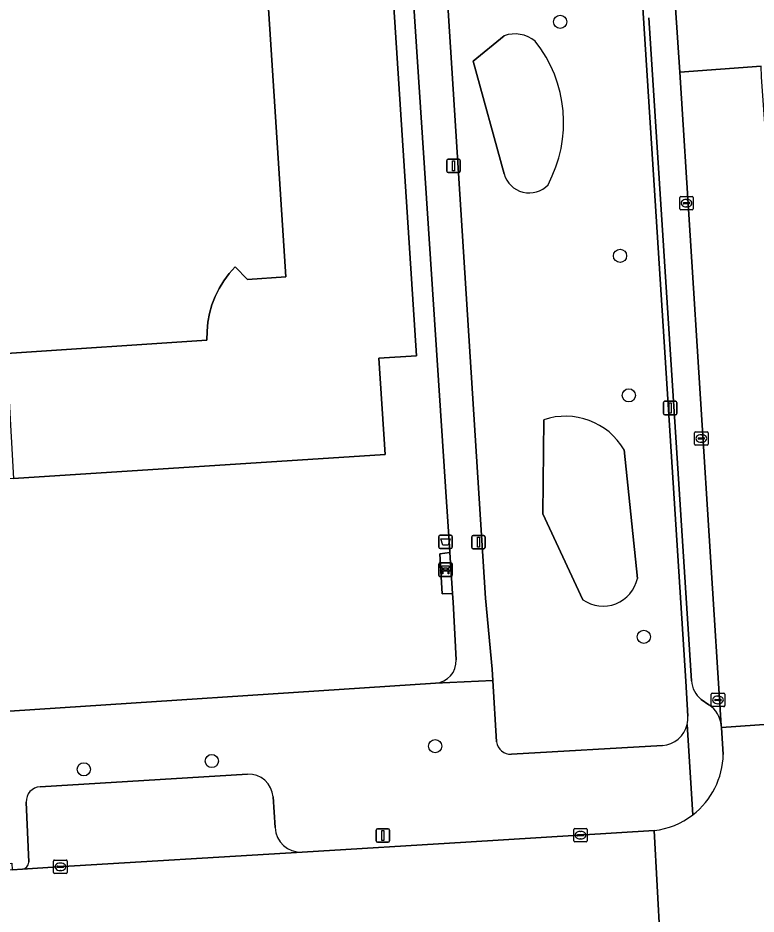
# Model space of a CAD drawing. Extents: x 159680 to 160786, y 387323 to 388340.
# Drawn here: x 160440 to 160494.7, y 387772 to 387838.4 of the extents above; entities that cross this region are included whole.
import ezdxf

# ---------------------------------------------------------------- set-up
doc = ezdxf.new("R2010")
doc.units = 0
for name, color, linetype in [('IMGEO_Afvalbak', 7, 'Continuous'), ('IMGEO_Bank', 7, 'Continuous'), ('IMGEO_Boom', 7, 'Continuous'), ('IMGEO_Erf', 7, 'Continuous'), ('IMGEO_Groenvoorziening', 7, 'Continuous'), ('IMGEO_Kolk', 7, 'Continuous'), ('IMGEO_Lichtmast', 7, 'Continuous'), ('IMGEO_Pand', 7, 'Continuous'), ('IMGEO_Parkeervlak_open', 7, 'Continuous'), ('IMGEO_Rijbaan_lokaal_gesloten', 7, 'Continuous'), ('IMGEO_Rijbaan_lokaal_open', 7, 'Continuous'), ('IMGEO_Voetpad_open', 7, 'Continuous')]:
    doc.layers.add(name, color=color, linetype=linetype)

msp = doc.modelspace()

# ---------------------------------------------------------------- linework, layer by layer
at = {"layer": 'IMGEO_Afvalbak'}
for p, q in [((160471.301, 387800.101), (160472.091, 387800.101)), ((160472.091, 387800.101), (160471.301, 387800.101)), ((160471.201, 387799.201), (160471.201, 387800.001)), ((160471.201, 387800.001), (160471.201, 387799.201)), ((160472.191, 387800.001), (160472.191, 387799.201)), ((160472.191, 387799.201), (160472.191, 387800.001)), ((160472.091, 387799.101), (160471.301, 387799.101)), ((160471.301, 387799.101), (160472.091, 387799.101))]:
    msp.add_line(p, q, dxfattribs=at)
msp.add_lwpolyline([(160471.344, 387799.815), (160472.048, 387799.815), (160471.899, 387799.345), (160471.493, 387799.345), (160471.344, 387799.815)], dxfattribs=at)
for centre, start, end in [((160471.301, 387800.001), 90, 180), ((160471.301, 387800.001), 90, 180), ((160472.091, 387800.001), 0, 90), ((160472.091, 387800.001), 360, 90), ((160471.301, 387799.201), 180, 270), ((160471.301, 387799.201), 180, 270), ((160472.091, 387799.201), 270, 0), ((160472.091, 387799.201), 270, 0)]:
    msp.add_arc(centre, 0.1, start, end, dxfattribs=at)
at = {"layer": 'IMGEO_Bank'}
for p, q in [((160471.269, 387798.035), (160472.11, 387798.035)), ((160472.11, 387798.035), (160471.269, 387798.035)), ((160471.194, 387797.11), (160471.194, 387797.951)), ((160471.194, 387797.951), (160471.194, 387797.11)), ((160471.891, 387797.433), (160471.498, 387797.433)), ((160471.503, 387797.541), (160471.503, 387797.647)), ((160471.547, 387797.647), (160471.547, 387797.541)), ((160471.835, 387797.653), (160471.553, 387797.653)), ((160471.553, 387797.535), (160471.835, 387797.535)), ((160471.841, 387797.541), (160471.841, 387797.647)), ((160471.885, 387797.647), (160471.885, 387797.541)), ((160472.194, 387797.96), (160472.194, 387797.119)), ((160472.194, 387797.119), (160472.194, 387797.96)), ((160472.119, 387797.035), (160471.278, 387797.035)), ((160471.278, 387797.035), (160472.119, 387797.035))]:
    msp.add_line(p, q, dxfattribs=at)
for points in [[(160471.441, 387797.433), (160471.299, 387797.433), (160471.411, 387797.535), (160471.497, 387797.535)], [(160471.497, 387797.653), (160471.411, 387797.653), (160471.411, 387797.814), (160471.974, 387797.814), (160471.974, 387797.653), (160471.891, 387797.653)], [(160471.491, 387797.426), (160471.491, 387797.219), (160471.448, 387797.219), (160471.448, 387797.426)], [(160471.891, 387797.535), (160471.974, 387797.535), (160472.086, 387797.433), (160471.947, 387797.433)], [(160471.941, 387797.426), (160471.941, 387797.219), (160471.897, 387797.219), (160471.897, 387797.426)]]:
    msp.add_lwpolyline(points, dxfattribs=at)
for centre, radius, start, end in [((160471.272, 387797.957), 0.0779, 92.4484, 184.28452), ((160471.272, 387797.957), 0.0779, 92.4484, 184.28452), ((160472.116, 387797.957), 0.0779, 2.4484, 94.28452), ((160472.116, 387797.957), 0.0779, 2.4484, 94.28452), ((160471.441, 387797.426), 0.00671, 2.89567, 87.10433), ((160471.498, 387797.426), 0.00671, 92.89567, 177.10433), ((160471.496, 387797.646), 0.00671, 2.89567, 87.10433), ((160471.496, 387797.542), 0.00671, 272.89567, 357.10433), ((160471.553, 387797.646), 0.00671, 92.89567, 177.10433), ((160471.553, 387797.542), 0.00671, 182.89567, 267.10433), ((160471.835, 387797.646), 0.00671, 2.89567, 87.10433), ((160471.835, 387797.542), 0.00671, 272.89567, 357.10433), ((160471.892, 387797.646), 0.00671, 92.89567, 177.10433), ((160471.892, 387797.542), 0.00671, 182.89567, 267.10433), ((160471.89, 387797.426), 0.00671, 2.89567, 87.10433), ((160471.947, 387797.426), 0.00671, 92.89567, 177.10433), ((160471.272, 387797.113), 0.0779, 182.4484, 274.28452), ((160471.272, 387797.113), 0.0779, 182.4484, 274.28452), ((160472.116, 387797.113), 0.0779, 272.4484, 4.28452), ((160472.116, 387797.113), 0.0779, 272.4484, 4.28452)]:
    msp.add_arc(centre, radius, start, end, dxfattribs=at)
at = {"layer": 'IMGEO_Boom'}
for centre in [(160480.202, 387838.164), (160484.644, 387820.811), (160485.299, 387810.461), (160486.407, 387792.555), (160470.924, 387784.455), (160454.348, 387783.346), (160444.854, 387782.736)]:
    msp.add_circle(centre, 0.489, dxfattribs=at)
at = {"layer": 'IMGEO_Erf'}
for points in [[(160458.664, 387837.604), (160458.368, 387842.166), (160455.452, 387841.977), (160455.11, 387847.246), (160456.075, 387847.309), (160467.287, 387848.036), (160469.533, 387813.401), (160466.75, 387813.22), (160467.213, 387806.078), (160439.626, 387804.289), (160436.698, 387804.1), (160437.808, 387786.944), (160470.954, 387789.126)], [(160472.476, 387790.848), (160472.256, 387795.129), (160472.224, 387795.783), (160471.445, 387795.745), (160471.279, 387798.722), (160472.021, 387798.801), (160471.963, 387799.654), (160471.746, 387802.943), (160471.548, 387805.946), (160469.173, 387841.97)], [(160439.106, 387813.568), (160453.994, 387814.563), (160453.997, 387815.227), (160454.06, 387815.887), (160454.183, 387816.539), (160454.365, 387817.178), (160454.604, 387817.797), (160454.898, 387818.392), (160455.245, 387818.958), (160455.642, 387819.49), (160456.085, 387819.983), (160457.011, 387819.061), (160459.855, 387819.245), (160458.664, 387837.604)]]:
    msp.add_lwpolyline(points, dxfattribs=at)
msp.add_arc((160470.847, 387790.754), 1.632, 273.75754, 3.29836, dxfattribs=at)
at = {"layer": 'IMGEO_Groenvoorziening'}
for points in [[(160486.396, 387838.424), (160486.082, 387843.09), (160471.696, 387842.13), (160474.66, 387795.422), (160475.146, 387790.156), (160475.199, 387789.317), (160475.488, 387784.77)], [(160489.681, 387786.673), (160489.517, 387789.266), (160486.396, 387838.424)], [(160476.035, 387837.129), (160473.739, 387835.244), (160476.049, 387826.888)], [(160476.049, 387826.888), (160473.739, 387835.244), (160476.035, 387837.129)], [(160478.981, 387808.652), (160478.917, 387801.668), (160481.892, 387795.313)], [(160481.892, 387795.313), (160478.917, 387801.668), (160478.981, 387808.652)], [(160485.94, 387796.892), (160484.955, 387806.422)], [(160484.955, 387806.422), (160485.94, 387796.892)], [(160476.581, 387783.857), (160487.792, 387784.512)]]:
    msp.add_lwpolyline(points, dxfattribs=at)
for centre, radius, start, end in [((160476.831, 387834.849), 2.415, 51.24026, 109.23982), ((160476.831, 387834.849), 2.415, 51.24026, 109.23982), ((160470.759, 387830.681), 9.702, 331.69547, 38.58377), ((160470.759, 387830.681), 9.702, 331.69547, 38.58377), ((160477.901, 387827.394), 1.92, 195.28315, 316.84344), ((160477.901, 387827.394), 1.92, 195.28315, 316.84344), ((160480.595, 387803.859), 5.058, 30.45002, 108.61036), ((160480.595, 387803.859), 5.058, 30.45002, 108.61036), ((160483.393, 387797.442), 2.605, 234.81371, 347.80473), ((160483.393, 387797.442), 2.605, 234.81371, 347.80473), ((160487.676, 387786.52), 2.011, 273.30643, 346.93175), ((160487.662, 387786.52), 2.025, 347.01276, 4.33397), ((160476.523, 387784.898), 1.042, 187.04239, 273.21254)]:
    msp.add_arc(centre, radius, start, end, dxfattribs=at)
at = {"layer": 'IMGEO_Kolk'}
for p, q in [((160489.079, 387824.29), (160489.079, 387825.142)), ((160489.154, 387825.216), (160490.006, 387825.216)), ((160489.338, 387824.71), (160489.338, 387824.722)), ((160489.776, 387824.673), (160489.378, 387824.673)), ((160489.381, 387824.759), (160489.779, 387824.759)), ((160489.567, 387824.996), (160489.592, 387824.996)), ((160489.822, 387824.722), (160489.822, 387824.71)), ((160490.08, 387825.142), (160490.08, 387824.29)), ((160490.006, 387824.216), (160489.154, 387824.216)), ((160489.59, 387824.436), (160489.565, 387824.436)), ((160490.175, 387806.838), (160490.175, 387807.69)), ((160490.25, 387807.764), (160491.102, 387807.764)), ((160490.663, 387807.544), (160490.688, 387807.544)), ((160491.176, 387807.69), (160491.176, 387806.838)), ((160491.102, 387806.764), (160490.25, 387806.764)), ((160490.434, 387807.258), (160490.434, 387807.27)), ((160490.872, 387807.221), (160490.474, 387807.221)), ((160490.477, 387807.307), (160490.875, 387807.307)), ((160490.686, 387806.984), (160490.661, 387806.984)), ((160490.918, 387807.27), (160490.918, 387807.258)), ((160491.412, 387787.454), (160491.412, 387788.306)), ((160491.487, 387788.38), (160492.339, 387788.38)), ((160491.9, 387788.16), (160491.925, 387788.16)), ((160492.413, 387788.306), (160492.413, 387787.454)), ((160491.671, 387787.874), (160491.671, 387787.886)), ((160492.109, 387787.837), (160491.711, 387787.837)), ((160491.714, 387787.923), (160492.112, 387787.923)), ((160491.923, 387787.6), (160491.898, 387787.6)), ((160492.155, 387787.886), (160492.155, 387787.874)), ((160492.339, 387787.38), (160491.487, 387787.38)), ((160481.211, 387777.424), (160481.211, 387778.276)), ((160481.286, 387778.35), (160482.138, 387778.35)), ((160481.699, 387778.13), (160481.724, 387778.13)), ((160482.212, 387778.276), (160482.212, 387777.424)), ((160481.47, 387777.844), (160481.47, 387777.856)), ((160481.908, 387777.807), (160481.51, 387777.807)), ((160481.513, 387777.893), (160481.911, 387777.893)), ((160481.722, 387777.57), (160481.697, 387777.57)), ((160481.954, 387777.856), (160481.954, 387777.844)), ((160482.138, 387777.35), (160481.286, 387777.35)), ((160442.613, 387775.082), (160442.613, 387775.934)), ((160442.688, 387776.008), (160443.54, 387776.008)), ((160442.872, 387775.502), (160442.872, 387775.514)), ((160443.31, 387775.465), (160442.912, 387775.465)), ((160442.915, 387775.551), (160443.313, 387775.551)), ((160443.101, 387775.788), (160443.126, 387775.788)), ((160443.356, 387775.514), (160443.356, 387775.502)), ((160443.614, 387775.934), (160443.614, 387775.082)), ((160443.54, 387775.008), (160442.688, 387775.008)), ((160443.124, 387775.228), (160443.099, 387775.228))]:
    msp.add_line(p, q, dxfattribs=at)
for points in [[(160489.079, 387824.29), (160489.079, 387825.142)], [(160489.154, 387825.216), (160490.006, 387825.216)], [(160490.08, 387825.142), (160490.08, 387824.29)], [(160490.006, 387824.216), (160489.154, 387824.216)], [(160490.175, 387806.838), (160490.175, 387807.69)], [(160490.25, 387807.764), (160491.102, 387807.764)], [(160491.176, 387807.69), (160491.176, 387806.838)], [(160491.102, 387806.764), (160490.25, 387806.764)], [(160491.412, 387787.454), (160491.412, 387788.306)], [(160491.487, 387788.38), (160492.339, 387788.38)], [(160492.413, 387788.306), (160492.413, 387787.454)], [(160492.339, 387787.38), (160491.487, 387787.38)], [(160481.211, 387777.424), (160481.211, 387778.276)], [(160481.286, 387778.35), (160482.138, 387778.35)], [(160482.212, 387778.276), (160482.212, 387777.424)], [(160482.138, 387777.35), (160481.286, 387777.35)], [(160442.613, 387775.082), (160442.613, 387775.934)], [(160442.688, 387776.008), (160443.54, 387776.008)], [(160443.614, 387775.934), (160443.614, 387775.082)], [(160443.54, 387775.008), (160442.688, 387775.008)]]:
    msp.add_lwpolyline(points, dxfattribs=at)
for centre, radius, start, end in [((160489.156, 387825.14), 0.0765, 91.55205, 178.44795), ((160489.156, 387825.14), 0.0765, 91.55205, 178.44795), ((160489.378, 387824.719), 0.0403, 85.87752, 175.75265), ((160489.375, 387824.709), 0.0366, 178.93798, 274.71019), ((160489.779, 387824.716), 0.043, 264.86636, 352.45326), ((160489.783, 387824.721), 0.0386, 1.73085, 96.63898), ((160490.004, 387825.14), 0.0765, 1.55205, 88.44795), ((160490.004, 387825.14), 0.0765, 1.55205, 88.44795), ((160489.156, 387824.292), 0.0765, 181.55205, 268.44795), ((160489.156, 387824.292), 0.0765, 181.55205, 268.44795), ((160490.004, 387824.292), 0.0765, 271.55205, 358.44795), ((160490.004, 387824.292), 0.0765, 271.55205, 358.44795), ((160490.252, 387807.688), 0.0765, 91.55205, 178.44795), ((160490.252, 387807.688), 0.0765, 91.55205, 178.44795), ((160491.1, 387807.688), 0.0765, 1.55205, 88.44795), ((160491.1, 387807.688), 0.0765, 1.55205, 88.44795), ((160490.252, 387806.84), 0.0765, 181.55205, 268.44795), ((160490.252, 387806.84), 0.0765, 181.55205, 268.44795), ((160490.474, 387807.267), 0.0403, 85.87752, 175.75265), ((160490.471, 387807.257), 0.0366, 178.93798, 274.71019), ((160490.875, 387807.264), 0.043, 264.86636, 352.45326), ((160490.879, 387807.269), 0.0386, 1.73085, 96.63898), ((160491.1, 387806.84), 0.0765, 271.55205, 358.44795), ((160491.1, 387806.84), 0.0765, 271.55205, 358.44795), ((160491.489, 387788.304), 0.0765, 91.55205, 178.44795), ((160491.489, 387788.304), 0.0765, 91.55205, 178.44795), ((160492.337, 387788.304), 0.0765, 1.55205, 88.44795), ((160492.337, 387788.304), 0.0765, 1.55205, 88.44795), ((160491.489, 387787.456), 0.0765, 181.55205, 268.44795), ((160491.489, 387787.456), 0.0765, 181.55205, 268.44795), ((160491.711, 387787.883), 0.0403, 85.87752, 175.75265), ((160491.708, 387787.873), 0.0366, 178.93798, 274.71019), ((160492.112, 387787.88), 0.043, 264.86636, 352.45326), ((160492.116, 387787.885), 0.0386, 1.73085, 96.63898), ((160492.337, 387787.456), 0.0765, 271.55205, 358.44795), ((160492.337, 387787.456), 0.0765, 271.55205, 358.44795), ((160481.288, 387778.274), 0.0765, 91.55205, 178.44795), ((160481.288, 387778.274), 0.0765, 91.55205, 178.44795), ((160482.136, 387778.274), 0.0765, 1.55205, 88.44795), ((160482.136, 387778.274), 0.0765, 1.55205, 88.44795), ((160481.288, 387777.426), 0.0765, 181.55205, 268.44795), ((160481.288, 387777.426), 0.0765, 181.55205, 268.44795), ((160481.51, 387777.853), 0.0403, 85.87752, 175.75265), ((160481.507, 387777.843), 0.0366, 178.93798, 274.71019), ((160481.911, 387777.85), 0.043, 264.86636, 352.45326), ((160481.915, 387777.855), 0.0386, 1.73085, 96.63898), ((160482.136, 387777.426), 0.0765, 271.55205, 358.44795), ((160482.136, 387777.426), 0.0765, 271.55205, 358.44795), ((160442.69, 387775.932), 0.0765, 91.55205, 178.44795), ((160442.69, 387775.932), 0.0765, 91.55205, 178.44795), ((160442.912, 387775.511), 0.0403, 85.87752, 175.75265), ((160442.909, 387775.501), 0.0366, 178.93798, 274.71019), ((160443.313, 387775.508), 0.043, 264.86636, 352.45326), ((160443.317, 387775.513), 0.0386, 1.73085, 96.63898), ((160443.538, 387775.932), 0.0765, 1.55205, 88.44795), ((160443.538, 387775.932), 0.0765, 1.55205, 88.44795), ((160442.69, 387775.084), 0.0765, 181.55205, 268.44795), ((160442.69, 387775.084), 0.0765, 181.55205, 268.44795), ((160443.538, 387775.084), 0.0765, 271.55205, 358.44795), ((160443.538, 387775.084), 0.0765, 271.55205, 358.44795)]:
    msp.add_arc(centre, radius, start, end, dxfattribs=at)
for centre, major_axis, ratio, start_param, end_param in [((160489.566, 387824.716), (-0.387, 0.002), 0.722429, 4.712389, 7.853982), ((160489.591, 387824.716), (-0.39, 0.002), 0.717154, 1.570796, 4.712389), ((160490.662, 387807.264), (-0.387, 0.002), 0.722429, 4.712389, 7.853982), ((160490.687, 387807.264), (-0.39, 0.002), 0.717154, 1.570796, 4.712389), ((160491.899, 387787.88), (-0.387, 0.002), 0.722429, 4.712389, 7.853982), ((160491.924, 387787.88), (-0.39, 0.002), 0.717154, 1.570796, 4.712389), ((160481.698, 387777.85), (-0.387, 0.002), 0.722429, 4.712389, 7.853982), ((160481.723, 387777.85), (-0.39, 0.002), 0.717154, 1.570796, 4.712389), ((160443.1, 387775.508), (-0.387, 0.002), 0.722429, 4.712389, 7.853982), ((160443.125, 387775.508), (-0.39, 0.002), 0.717154, 1.570796, 4.712389)]:
    msp.add_ellipse(centre, major_axis=major_axis, ratio=ratio, start_param=start_param, end_param=end_param, dxfattribs=at)
at = {"layer": 'IMGEO_Lichtmast'}
for p, q in [((160471.889, 387827.979), (160472.679, 387827.979)), ((160472.679, 387827.979), (160471.889, 387827.979)), ((160471.789, 387827.079), (160471.789, 387827.879)), ((160471.789, 387827.879), (160471.789, 387827.079)), ((160472.779, 387827.879), (160472.779, 387827.079)), ((160472.779, 387827.079), (160472.779, 387827.879)), ((160472.679, 387826.979), (160471.889, 387826.979)), ((160471.889, 387826.979), (160472.679, 387826.979)), ((160487.97, 387810.024), (160488.76, 387810.024)), ((160488.76, 387810.024), (160487.97, 387810.024)), ((160487.87, 387809.124), (160487.87, 387809.924)), ((160487.87, 387809.924), (160487.87, 387809.124)), ((160488.86, 387809.924), (160488.86, 387809.124)), ((160488.86, 387809.124), (160488.86, 387809.924)), ((160488.76, 387809.024), (160487.97, 387809.024)), ((160487.97, 387809.024), (160488.76, 387809.024)), ((160473.737, 387800.081), (160474.527, 387800.081)), ((160474.527, 387800.081), (160473.737, 387800.081)), ((160473.637, 387799.181), (160473.637, 387799.981)), ((160473.637, 387799.981), (160473.637, 387799.181)), ((160474.627, 387799.981), (160474.627, 387799.181)), ((160474.627, 387799.181), (160474.627, 387799.981)), ((160474.527, 387799.081), (160473.737, 387799.081)), ((160473.737, 387799.081), (160474.527, 387799.081)), ((160466.551, 387777.424), (160466.551, 387778.224)), ((160466.551, 387778.224), (160466.551, 387777.424)), ((160466.651, 387778.324), (160467.441, 387778.324)), ((160467.441, 387778.324), (160466.651, 387778.324)), ((160467.541, 387778.224), (160467.541, 387777.424)), ((160467.541, 387777.424), (160467.541, 387778.224)), ((160467.441, 387777.324), (160466.651, 387777.324)), ((160466.651, 387777.324), (160467.441, 387777.324))]:
    msp.add_line(p, q, dxfattribs=at)
for points in [[(160472.209, 387827.854), (160472.359, 387827.854), (160472.359, 387827.104), (160472.209, 387827.104), (160472.209, 387827.854)], [(160488.29, 387809.899), (160488.44, 387809.899), (160488.44, 387809.149), (160488.29, 387809.149), (160488.29, 387809.899)], [(160474.057, 387799.956), (160474.207, 387799.956), (160474.207, 387799.206), (160474.057, 387799.206), (160474.057, 387799.956)], [(160466.971, 387778.199), (160467.121, 387778.199), (160467.121, 387777.449), (160466.971, 387777.449), (160466.971, 387778.199)]]:
    msp.add_lwpolyline(points, dxfattribs=at)
for centre, start, end in [((160471.889, 387827.879), 90, 180), ((160471.889, 387827.879), 90, 180), ((160472.679, 387827.879), 0, 90), ((160472.679, 387827.879), 360, 90), ((160471.889, 387827.079), 180, 270), ((160471.889, 387827.079), 180, 270), ((160472.679, 387827.079), 270, 0), ((160472.679, 387827.079), 270, 0), ((160487.97, 387809.924), 90, 180), ((160487.97, 387809.924), 90, 180), ((160488.76, 387809.924), 0, 90), ((160488.76, 387809.924), 360, 90), ((160487.97, 387809.124), 180, 270), ((160487.97, 387809.124), 180, 270), ((160488.76, 387809.124), 270, 0), ((160488.76, 387809.124), 270, 0), ((160473.737, 387799.981), 90, 180), ((160473.737, 387799.981), 90, 180), ((160474.527, 387799.981), 0, 90), ((160474.527, 387799.981), 360, 90), ((160473.737, 387799.181), 180, 270), ((160473.737, 387799.181), 180, 270), ((160474.527, 387799.181), 270, 0), ((160474.527, 387799.181), 270, 0), ((160466.651, 387778.224), 90, 180), ((160466.651, 387778.224), 90, 180), ((160467.441, 387778.224), 0, 90), ((160467.441, 387778.224), 360, 90), ((160466.651, 387777.424), 180, 270), ((160466.651, 387777.424), 180, 270), ((160467.441, 387777.424), 270, 0), ((160467.441, 387777.424), 270, 0)]:
    msp.add_arc(centre, 0.1, start, end, dxfattribs=at)
at = {"layer": 'IMGEO_Pand'}
msp.add_lwpolyline([(160467.287, 387848.036), (160456.075, 387847.309), (160455.11, 387847.246), (160455.452, 387841.977), (160458.368, 387842.166), (160458.664, 387837.604), (160459.855, 387819.245), (160457.011, 387819.061), (160456.085, 387819.983), (160455.642, 387819.49), (160455.245, 387818.958), (160454.898, 387818.392), (160454.604, 387817.797), (160454.365, 387817.178), (160454.183, 387816.539), (160454.06, 387815.887), (160453.997, 387815.227), (160453.994, 387814.563), (160439.106, 387813.568), (160439.626, 387804.289), (160467.213, 387806.078), (160466.75, 387813.22), (160469.533, 387813.401)], close=True, dxfattribs=at)
at = {"layer": 'IMGEO_Parkeervlak_open'}
for points in [[(160489.082, 387834.417), (160488.593, 387841.784)], [(160486.791, 387838.449), (160489.954, 387789.294)], [(160492.159, 387785.992), (160489.082, 387834.417)], [(160490.67, 387787.921), (160491.242, 387787.518)], [(160456.996, 387782.367), (160441.609, 387781.439)], [(160440.576, 387780.295), (160440.764, 387775.842)], [(160459.043, 387778.415), (160458.9, 387780.683)], [(160440.298, 387775.322), (160442.927, 387775.496), (160461.048, 387776.588)]]:
    msp.add_lwpolyline(points, dxfattribs=at)
for centre, radius, start, end in [((160491.785, 387789.376), 1.833, 182.55689, 232.52591), ((160490.069, 387785.774), 2.102, 5.9436, 56.06119), ((160457.103, 387780.569), 1.801, 3.62467, 93.39279), ((160441.674, 387780.342), 1.099, 93.39874, 182.43896), ((160460.99, 387778.538), 1.951, 183.614, 271.70507), ((160440.238, 387775.845), 0.526, 276.58177, 359.68778)]:
    msp.add_arc(centre, radius, start, end, dxfattribs=at)
at = {"layer": 'IMGEO_Rijbaan_lokaal_gesloten'}
for points in [[(160495.119, 387834.87), (160489.082, 387834.417), (160492.159, 387785.992), (160492.17, 387785.823), (160498.175, 387786.249), (160495.685, 387826.43), (160495.133, 387834.082)], [(160440.298, 387775.322), (160439.538, 387775.272), (160434.956, 387774.969), (160434.427, 387774.934), (160434.236, 387774.931), (160431.876, 387774.788), (160417.035, 387773.783), (160398.685, 387772.623), (160385.716, 387771.751), (160386.304, 387763.634), (160391.185, 387763.979), (160392.202, 387764.051), (160398.953, 387764.528), (160414.874, 387765.715), (160444.454, 387767.638), (160461.879, 387768.48), (160462.885, 387768.529), (160466.723, 387768.712), (160473.64, 387769.138), (160487.619, 387770.001), (160487.178, 387778.192), (160473.191, 387777.333), (160461.048, 387776.588), (160442.927, 387775.496)]]:
    msp.add_lwpolyline(points, close=True, dxfattribs=at)
at = {"layer": 'IMGEO_Rijbaan_lokaal_open'}
for points in [[(160494.028, 387851.468), (160493.912, 387852.689), (160487.933, 387852.317), (160488.593, 387841.784), (160489.082, 387834.417), (160495.119, 387834.87)], [(160498.441, 387782.56), (160498.175, 387786.249), (160492.17, 387785.823), (160492.304, 387783.832)], [(160487.178, 387778.192), (160487.619, 387770.001)]]:
    msp.add_lwpolyline(points, dxfattribs=at)
for centre, radius, start, end in [((160486.505, 387783.954), 5.8, 307.60096, 358.79864), ((160486.507, 387783.946), 5.793, 276.64933, 307.62747)]:
    msp.add_arc(centre, radius, start, end, dxfattribs=at)
at = {"layer": 'IMGEO_Voetpad_open'}
for points in [[(160484.653, 387872.974), (160482.177, 387912.29), (160481.761, 387912.249), (160482.178, 387904.888), (160467.626, 387903.855), (160466.975, 387913.399), (160464.489, 387913.012), (160465.817, 387892.875), (160466.721, 387879.166), (160466.925, 387876.073), (160467.179, 387872.216), (160467.973, 387860.17), (160469.173, 387841.97), (160471.548, 387805.946), (160471.746, 387802.943), (160471.963, 387799.654), (160472.021, 387798.801), (160472.224, 387795.783), (160472.256, 387795.129), (160472.476, 387790.848)], [(160470.954, 387789.126), (160475.199, 387789.317), (160475.146, 387790.156), (160474.66, 387795.422), (160471.696, 387842.13), (160486.082, 387843.09), (160486.396, 387838.424), (160489.517, 387789.266), (160489.681, 387786.673)], [(160489.954, 387789.294), (160486.791, 387838.449)], [(160475.488, 387784.77), (160475.199, 387789.317), (160470.954, 387789.126), (160437.808, 387786.944), (160434.118, 387786.701), (160430.176, 387786.442), (160403.053, 387784.829), (160381.985, 387783.349)], [(160491.242, 387787.518), (160490.67, 387787.921)], [(160490.044, 387779.358), (160489.635, 387786.065)], [(160489.635, 387786.065), (160490.044, 387779.358)], [(160492.304, 387783.832), (160492.17, 387785.823), (160492.159, 387785.992)], [(160487.792, 387784.512), (160476.581, 387783.857)], [(160441.609, 387781.439), (160456.996, 387782.367)], [(160440.764, 387775.842), (160440.576, 387780.295)], [(160458.9, 387780.683), (160459.043, 387778.415)], [(160461.048, 387776.588), (160473.191, 387777.333), (160487.178, 387778.192)], [(160431.876, 387774.788), (160434.236, 387774.931), (160434.427, 387774.934), (160434.956, 387774.969), (160434.928, 387775.468), (160439.51, 387775.771), (160439.538, 387775.272), (160440.298, 387775.322)]]:
    msp.add_lwpolyline(points, dxfattribs=at)
msp.add_lwpolyline([(160472.224, 387795.783), (160472.021, 387798.801), (160471.279, 387798.722), (160471.445, 387795.745)], close=True, dxfattribs=at)
for centre, radius, start, end in [((160470.847, 387790.754), 1.632, 273.75754, 3.29836), ((160491.785, 387789.376), 1.833, 182.55689, 232.52591), ((160490.069, 387785.774), 2.102, 5.9436, 56.06119), ((160487.676, 387786.52), 2.011, 273.30643, 346.93175), ((160487.662, 387786.52), 2.025, 347.01276, 4.33397), ((160476.523, 387784.898), 1.042, 187.04239, 273.21254), ((160486.505, 387783.954), 5.8, 307.60096, 358.79864), ((160457.103, 387780.569), 1.801, 3.62467, 93.39279), ((160441.674, 387780.342), 1.099, 93.39874, 182.43896), ((160486.507, 387783.946), 5.793, 276.64933, 307.62747), ((160460.99, 387778.538), 1.951, 183.614, 271.70507), ((160440.238, 387775.845), 0.526, 276.58177, 359.68778)]:
    msp.add_arc(centre, radius, start, end, dxfattribs=at)

doc.saveas('drawing.dxf')
